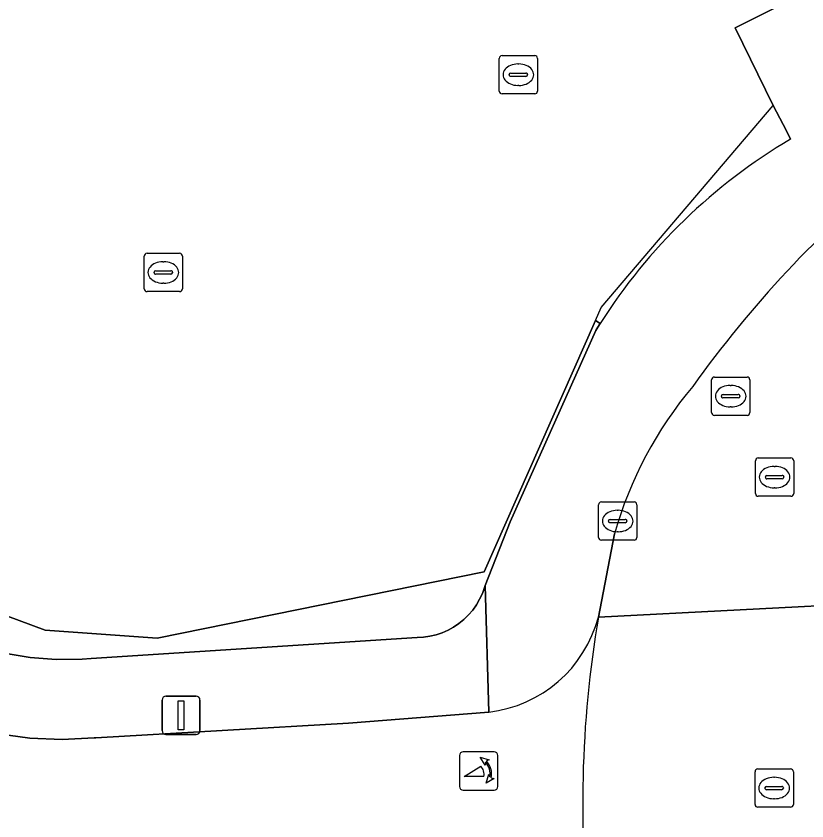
# Model space of a CAD drawing. Extents: x 157793 to 159380, y 380877 to 382313.
# Drawn here: x 157948.98 to 157969.63, y 381445.11 to 381466.12 of the extents above; entities that cross this region are included whole.
import ezdxf

# ---------------------------------------------------------------- set-up
doc = ezdxf.new("R2010")
doc.units = 0
for name, color, linetype in [('IMGEO_Fietspad_gesloten', 7, 'Continuous'), ('IMGEO_Groenvoorziening', 7, 'Continuous'), ('IMGEO_Hek', 7, 'Continuous'), ('IMGEO_Kolk', 7, 'Continuous'), ('IMGEO_Lichtmast', 7, 'Continuous'), ('IMGEO_Parkeervlak_gesloten', 7, 'Continuous'), ('IMGEO_Poller', 7, 'Continuous'), ('IMGEO_Rijbaan_lokaal_gesloten', 7, 'Continuous'), ('IMGEO_Rioolput', 7, 'Continuous'), ('IMGEO_Voetpad_open', 7, 'Continuous')]:
    doc.layers.add(name, color=color, linetype=linetype)

msp = doc.modelspace()

# ---------------------------------------------------------------- linework, layer by layer
at = {"layer": 'IMGEO_Fietspad_gesloten'}
msp.add_lwpolyline([(157961.328, 381447.949), (157957.662, 381447.66), (157951.061, 381447.276), (157951.019, 381447.272), (157950.181, 381447.232), (157949.342, 381447.267), (157948.51, 381447.377), (157947.691, 381447.561), (157946.892, 381447.818), (157946.119, 381448.144), (157945.378, 381448.539), (157944.675, 381448.998), (157944.016, 381449.518), (157943.407, 381450.094), (157942.851, 381450.723), (157942.353, 381451.399), (157941.918, 381452.117), (157941.549, 381452.871), (157931.282, 381473.434)], dxfattribs=at)
for centre, radius, start, end in [((157960.946, 381451.276), 3.349, 276.5502, 345.3487), ((157992.882, 381445.573), 29.104, 170.3955, 186.9191)]:
    msp.add_arc(centre, radius, start, end, dxfattribs=at)
at = {"layer": 'IMGEO_Groenvoorziening'}
msp.add_lwpolyline([(157948.668, 381449.488), (157949.343, 381449.376), (157950.024, 381449.324), (157950.708, 381449.333), (157950.936, 381449.35), (157959.454, 381449.892), (157959.621, 381449.902), (157959.787, 381449.926), (157959.949, 381449.965), (157960.108, 381450.019), (157960.261, 381450.087), (157960.407, 381450.168), (157960.546, 381450.261), (157960.676, 381450.367), (157960.795, 381450.484), (157960.904, 381450.611), (157961.001, 381450.747), (157961.086, 381450.892), (157961.157, 381451.043), (157961.214, 381451.201), (157961.23, 381451.253), (157961.885, 381452.918), (157964.121, 381457.909), (157964.177, 381458), (157964.234, 381458.091), (157964.111, 381458.175), (157961.206, 381451.613), (157952.663, 381449.877), (157949.741, 381450.085), (157947.014, 381451.099)], dxfattribs=at)
at = {"layer": 'IMGEO_Hek'}
msp.add_lwpolyline([(157960.246, 381496.977), (157959.399, 381496.551), (157956.82, 381495.252), (157936.312, 381484.922), (157930.825, 381479.304), (157942.774, 381455.094), (157944.561, 381452.646), (157947.014, 381451.099), (157949.741, 381450.085), (157952.663, 381449.877), (157961.206, 381451.613), (157964.111, 381458.175), (157964.26, 381458.511), (157968.753, 381463.783)], dxfattribs=at)
at = {"layer": 'IMGEO_Kolk'}
for p, q in [((157961.672, 381465.089), (157962.524, 381465.089)), ((157961.597, 381464.163), (157961.597, 381465.015)), ((157962.085, 381464.869), (157962.11, 381464.869)), ((157962.598, 381465.015), (157962.598, 381464.163)), ((157961.899, 381464.632), (157962.297, 381464.632)), ((157961.856, 381464.583), (157961.856, 381464.595)), ((157962.294, 381464.546), (157961.896, 381464.546)), ((157962.34, 381464.595), (157962.34, 381464.583)), ((157962.108, 381464.309), (157962.083, 381464.309)), ((157962.524, 381464.089), (157961.672, 381464.089)), ((157952.324, 381459), (157952.324, 381459.852)), ((157952.399, 381459.926), (157953.251, 381459.926)), ((157953.325, 381459.852), (157953.325, 381459)), ((157952.812, 381459.706), (157952.837, 381459.706)), ((157952.583, 381459.42), (157952.583, 381459.432)), ((157953.021, 381459.383), (157952.623, 381459.383)), ((157952.626, 381459.469), (157953.024, 381459.469)), ((157953.067, 381459.432), (157953.067, 381459.42)), ((157952.835, 381459.146), (157952.81, 381459.146)), ((157953.251, 381458.926), (157952.399, 381458.926)), ((157964.191, 381452.51), (157964.191, 381453.362)), ((157964.266, 381453.436), (157965.118, 381453.436)), ((157965.192, 381453.362), (157965.192, 381452.51)), ((157964.679, 381453.216), (157964.704, 381453.216)), ((157964.45, 381452.93), (157964.45, 381452.942)), ((157964.888, 381452.893), (157964.49, 381452.893)), ((157964.493, 381452.979), (157964.891, 381452.979)), ((157964.934, 381452.942), (157964.934, 381452.93)), ((157964.702, 381452.656), (157964.677, 381452.656)), ((157965.118, 381452.436), (157964.266, 381452.436))]:
    msp.add_line(p, q, dxfattribs=at)
for points in [[(157961.672, 381465.089), (157962.524, 381465.089)], [(157961.597, 381464.163), (157961.597, 381465.015)], [(157962.598, 381465.015), (157962.598, 381464.163)], [(157962.524, 381464.089), (157961.672, 381464.089)], [(157952.324, 381459), (157952.324, 381459.852)], [(157952.399, 381459.926), (157953.251, 381459.926)], [(157953.325, 381459.852), (157953.325, 381459)], [(157953.251, 381458.926), (157952.399, 381458.926)], [(157964.191, 381452.51), (157964.191, 381453.362)], [(157964.266, 381453.436), (157965.118, 381453.436)], [(157965.192, 381453.362), (157965.192, 381452.51)], [(157965.118, 381452.436), (157964.266, 381452.436)]]:
    msp.add_lwpolyline(points, dxfattribs=at)
for centre, radius, start, end in [((157961.674, 381465.013), 0.0765, 91.552, 178.448), ((157961.674, 381465.013), 0.0765, 91.552, 178.448), ((157962.522, 381465.013), 0.0765, 1.552, 88.448), ((157962.522, 381465.013), 0.0765, 1.552, 88.448), ((157961.896, 381464.592), 0.0403, 85.8775, 175.7526), ((157962.301, 381464.594), 0.0386, 1.7309, 96.639), ((157961.893, 381464.582), 0.0366, 178.938, 274.7102), ((157962.297, 381464.589), 0.043, 264.8664, 352.4533), ((157961.674, 381464.165), 0.0765, 181.552, 268.448), ((157961.674, 381464.165), 0.0765, 181.552, 268.448), ((157962.522, 381464.165), 0.0765, 271.552, 358.448), ((157962.522, 381464.165), 0.0765, 271.552, 358.448), ((157952.401, 381459.85), 0.0765, 91.552, 178.448), ((157952.401, 381459.85), 0.0765, 91.552, 178.448), ((157953.249, 381459.85), 0.0765, 1.552, 88.448), ((157953.249, 381459.85), 0.0765, 1.552, 88.448), ((157952.623, 381459.429), 0.0403, 85.8775, 175.7526), ((157952.62, 381459.419), 0.0366, 178.938, 274.7102), ((157953.024, 381459.426), 0.043, 264.8664, 352.4533), ((157953.028, 381459.431), 0.0386, 1.7309, 96.639), ((157952.401, 381459.002), 0.0765, 181.552, 268.448), ((157952.401, 381459.002), 0.0765, 181.552, 268.448), ((157953.249, 381459.002), 0.0765, 271.552, 358.448), ((157953.249, 381459.002), 0.0765, 271.552, 358.448), ((157964.268, 381453.36), 0.0765, 91.552, 178.448), ((157964.268, 381453.36), 0.0765, 91.552, 178.448), ((157965.116, 381453.36), 0.0765, 1.552, 88.448), ((157965.116, 381453.36), 0.0765, 1.552, 88.448), ((157964.49, 381452.939), 0.0403, 85.8775, 175.7526), ((157964.487, 381452.929), 0.0366, 178.938, 274.7102), ((157964.891, 381452.936), 0.043, 264.8664, 352.4533), ((157964.895, 381452.941), 0.0386, 1.7309, 96.639), ((157964.268, 381452.512), 0.0765, 181.552, 268.448), ((157964.268, 381452.512), 0.0765, 181.552, 268.448), ((157965.116, 381452.512), 0.0765, 271.552, 358.448), ((157965.116, 381452.512), 0.0765, 271.552, 358.448)]:
    msp.add_arc(centre, radius, start, end, dxfattribs=at)
for centre, major_axis, ratio, start_param, end_param in [((157962.084, 381464.589), (-0.387, 0.002), 0.722429, 4.712389, 7.853982), ((157962.109, 381464.589), (-0.39, 0.002), 0.717154, 1.570796, 4.712389), ((157952.811, 381459.426), (-0.387, 0.002), 0.722429, 4.712389, 7.853982), ((157952.836, 381459.426), (-0.39, 0.002), 0.717154, 1.570796, 4.712389), ((157964.678, 381452.936), (-0.387, 0.002), 0.722429, 4.712389, 7.853982), ((157964.703, 381452.936), (-0.39, 0.002), 0.717154, 1.570796, 4.712389)]:
    msp.add_ellipse(centre, major_axis=major_axis, ratio=ratio, start_param=start_param, end_param=end_param, dxfattribs=at)
at = {"layer": 'IMGEO_Lichtmast'}
for p, q in [((157952.792, 381447.463), (157952.792, 381448.263)), ((157952.792, 381448.263), (157952.792, 381447.463)), ((157952.892, 381448.363), (157953.682, 381448.363)), ((157953.682, 381448.363), (157952.892, 381448.363)), ((157953.782, 381448.263), (157953.782, 381447.463)), ((157953.782, 381447.463), (157953.782, 381448.263)), ((157953.682, 381447.363), (157952.892, 381447.363)), ((157952.892, 381447.363), (157953.682, 381447.363))]:
    msp.add_line(p, q, dxfattribs=at)
msp.add_lwpolyline([(157953.212, 381448.238), (157953.362, 381448.238), (157953.362, 381447.488), (157953.212, 381447.488), (157953.212, 381448.238)], dxfattribs=at)
for centre, start, end in [((157952.892, 381448.263), 90, 180), ((157952.892, 381448.263), 90, 180), ((157953.682, 381448.263), 0, 90), ((157953.682, 381448.263), 360, 90), ((157952.892, 381447.463), 180, 270), ((157952.892, 381447.463), 180, 270), ((157953.682, 381447.463), 270, 0), ((157953.682, 381447.463), 270, 0)]:
    msp.add_arc(centre, 0.1, start, end, dxfattribs=at)
at = {"layer": 'IMGEO_Parkeervlak_gesloten'}
for points in [[(157959.399, 381496.551), (157956.82, 381495.252), (157936.312, 381484.922), (157930.825, 381479.304), (157942.774, 381455.094), (157944.561, 381452.646), (157947.014, 381451.099), (157949.741, 381450.085), (157952.663, 381449.877), (157961.206, 381451.613), (157964.111, 381458.175), (157964.234, 381458.091)], [(157969.209, 381462.903), (157969.102, 381463.123), (157968.753, 381463.783), (157967.761, 381465.817), (157972.984, 381468.428), (157972.94, 381468.518), (157959.399, 381496.551)]]:
    msp.add_lwpolyline(points, dxfattribs=at)
msp.add_arc((157976.624, 381450.259), 14.658, 120.3897, 147.702, dxfattribs=at)
at = {"layer": 'IMGEO_Poller'}
for p, q in [((157960.562, 381446.813), (157960.562, 381446.006)), ((157960.562, 381446.813), (157960.562, 381446.006)), ((157961.464, 381446.908), (157960.656, 381446.908)), ((157961.464, 381446.908), (157960.656, 381446.908)), ((157961.558, 381446.006), (157961.558, 381446.813)), ((157961.558, 381446.006), (157961.558, 381446.813)), ((157960.656, 381445.911), (157961.464, 381445.911)), ((157960.656, 381445.911), (157961.464, 381445.911))]:
    msp.add_line(p, q, dxfattribs=at)
for points in [[(157961.241, 381446.637), (157961.229, 381446.564), (157961.104, 381446.769)], [(157961.104, 381446.769), (157961.335, 381446.703), (157961.264, 381446.671)], [(157961.197, 381446.264), (157960.684, 381446.264), (157961.114, 381446.539)], [(157961.257, 381446.092), (157961.323, 381446.323), (157961.353, 381446.255)], [(157961.389, 381446.228), (157961.461, 381446.217), (157961.257, 381446.092)]]:
    msp.add_lwpolyline(points, dxfattribs=at)
for centre, radius, start, end in [((157960.656, 381446.813), 0.0946, 90, 180), ((157960.656, 381446.813), 0.0946, 90, 180), ((157961.464, 381446.813), 0.0946, 0, 90), ((157961.464, 381446.813), 0.0946, 0, 90), ((157960.883, 381446.324), 0.476, 351.7527, 41.1691), ((157960.883, 381446.324), 0.516, 349.3569, 42.2912), ((157960.869, 381446.314), 0.332, 351.3247, 42.4854), ((157960.656, 381446.006), 0.0946, 180, 270), ((157960.656, 381446.006), 0.0946, 180, 270), ((157961.464, 381446.006), 0.0946, 270, 0), ((157961.464, 381446.006), 0.0946, 270, 0)]:
    msp.add_arc(centre, radius, start, end, dxfattribs=at)
at = {"layer": 'IMGEO_Rijbaan_lokaal_gesloten'}
for points in [[(157964.606, 381452.598), (157964.186, 381450.429), (157971.593, 381450.806)], [(157971.593, 381450.806), (157964.186, 381450.429)]]:
    msp.add_lwpolyline(points, dxfattribs=at)
for centre, radius, start, end in [((157990.576, 381439.369), 29.396, 129.2982, 144.471), ((157974.549, 381449.787), 10.333, 139.8348, 164.2164), ((157992.882, 381445.573), 29.104, 170.3955, 186.9191)]:
    msp.add_arc(centre, radius, start, end, dxfattribs=at)
at = {"layer": 'IMGEO_Rioolput'}
for p, q in [((157967.217, 381456.695), (157968.069, 381456.695)), ((157967.142, 381455.769), (157967.142, 381456.621)), ((157967.63, 381456.475), (157967.655, 381456.475)), ((157968.143, 381456.621), (157968.143, 381455.769)), ((157967.444, 381456.238), (157967.842, 381456.238)), ((157967.401, 381456.189), (157967.401, 381456.201)), ((157967.839, 381456.152), (157967.441, 381456.152)), ((157967.885, 381456.201), (157967.885, 381456.189)), ((157967.653, 381455.915), (157967.628, 381455.915)), ((157968.069, 381455.695), (157967.217, 381455.695)), ((157968.364, 381454.583), (157969.216, 381454.583)), ((157968.289, 381453.657), (157968.289, 381454.509)), ((157968.777, 381454.363), (157968.802, 381454.363)), ((157969.29, 381454.509), (157969.29, 381453.657)), ((157968.591, 381454.126), (157968.989, 381454.126)), ((157968.548, 381454.077), (157968.548, 381454.089)), ((157968.986, 381454.04), (157968.588, 381454.04)), ((157969.032, 381454.089), (157969.032, 381454.077)), ((157968.8, 381453.803), (157968.775, 381453.803)), ((157969.216, 381453.583), (157968.364, 381453.583)), ((157968.278, 381445.539), (157968.278, 381446.391)), ((157968.353, 381446.465), (157969.205, 381446.465)), ((157969.279, 381446.391), (157969.279, 381445.539)), ((157968.766, 381446.245), (157968.791, 381446.245)), ((157968.537, 381445.959), (157968.537, 381445.971)), ((157968.975, 381445.922), (157968.577, 381445.922)), ((157968.58, 381446.008), (157968.978, 381446.008)), ((157969.021, 381445.971), (157969.021, 381445.959)), ((157968.789, 381445.685), (157968.764, 381445.685)), ((157969.205, 381445.465), (157968.353, 381445.465))]:
    msp.add_line(p, q, dxfattribs=at)
for points in [[(157967.217, 381456.695), (157968.069, 381456.695)], [(157967.142, 381455.769), (157967.142, 381456.621)], [(157968.143, 381456.621), (157968.143, 381455.769)], [(157968.069, 381455.695), (157967.217, 381455.695)], [(157968.364, 381454.583), (157969.216, 381454.583)], [(157968.289, 381453.657), (157968.289, 381454.509)], [(157969.29, 381454.509), (157969.29, 381453.657)], [(157969.216, 381453.583), (157968.364, 381453.583)], [(157968.278, 381445.539), (157968.278, 381446.391)], [(157968.353, 381446.465), (157969.205, 381446.465)], [(157969.279, 381446.391), (157969.279, 381445.539)], [(157969.205, 381445.465), (157968.353, 381445.465)]]:
    msp.add_lwpolyline(points, dxfattribs=at)
for centre, radius, start, end in [((157967.219, 381456.619), 0.0765, 91.552, 178.448), ((157967.219, 381456.619), 0.0765, 91.552, 178.448), ((157968.067, 381456.619), 0.0765, 1.552, 88.448), ((157968.067, 381456.619), 0.0765, 1.552, 88.448), ((157967.441, 381456.198), 0.0403, 85.8775, 175.7526), ((157967.846, 381456.2), 0.0386, 1.7309, 96.639), ((157967.438, 381456.188), 0.0366, 178.938, 274.7102), ((157967.842, 381456.195), 0.043, 264.8664, 352.4533), ((157967.219, 381455.771), 0.0765, 181.552, 268.448), ((157967.219, 381455.771), 0.0765, 181.552, 268.448), ((157968.067, 381455.771), 0.0765, 271.552, 358.448), ((157968.067, 381455.771), 0.0765, 271.552, 358.448), ((157968.366, 381454.507), 0.0765, 91.552, 178.448), ((157968.366, 381454.507), 0.0765, 91.552, 178.448), ((157969.214, 381454.507), 0.0765, 1.552, 88.448), ((157969.214, 381454.507), 0.0765, 1.552, 88.448), ((157968.588, 381454.086), 0.0403, 85.8775, 175.7526), ((157968.993, 381454.088), 0.0386, 1.7309, 96.639), ((157968.585, 381454.076), 0.0366, 178.938, 274.7102), ((157968.989, 381454.083), 0.043, 264.8664, 352.4533), ((157968.366, 381453.659), 0.0765, 181.552, 268.448), ((157968.366, 381453.659), 0.0765, 181.552, 268.448), ((157969.214, 381453.659), 0.0765, 271.552, 358.448), ((157969.214, 381453.659), 0.0765, 271.552, 358.448), ((157968.355, 381446.389), 0.0765, 91.552, 178.448), ((157968.355, 381446.389), 0.0765, 91.552, 178.448), ((157969.203, 381446.389), 0.0765, 1.552, 88.448), ((157969.203, 381446.389), 0.0765, 1.552, 88.448), ((157968.577, 381445.968), 0.0403, 85.8775, 175.7526), ((157968.574, 381445.958), 0.0366, 178.938, 274.7102), ((157968.978, 381445.965), 0.043, 264.8664, 352.4533), ((157968.982, 381445.97), 0.0386, 1.7309, 96.639), ((157968.355, 381445.541), 0.0765, 181.552, 268.448), ((157968.355, 381445.541), 0.0765, 181.552, 268.448), ((157969.203, 381445.541), 0.0765, 271.552, 358.448), ((157969.203, 381445.541), 0.0765, 271.552, 358.448)]:
    msp.add_arc(centre, radius, start, end, dxfattribs=at)
for centre, major_axis, ratio, start_param, end_param in [((157967.629, 381456.195), (-0.387, 0.002), 0.722429, 4.712389, 7.853982), ((157967.654, 381456.195), (-0.39, 0.002), 0.717154, 1.570796, 4.712389), ((157968.776, 381454.083), (-0.387, 0.002), 0.722429, 4.712389, 7.853982), ((157968.801, 381454.083), (-0.39, 0.002), 0.717154, 1.570796, 4.712389), ((157968.765, 381445.965), (-0.387, 0.002), 0.722429, 4.712389, 7.853982), ((157968.79, 381445.965), (-0.39, 0.002), 0.717154, 1.570796, 4.712389)]:
    msp.add_ellipse(centre, major_axis=major_axis, ratio=ratio, start_param=start_param, end_param=end_param, dxfattribs=at)
at = {"layer": 'IMGEO_Voetpad_open'}
for points in [[(158052.562, 381504.296), (158051.36, 381506.804), (158037.715, 381500), (158029.94, 381496.123), (158029.2, 381495.754), (158024.099, 381493.223), (158022.606, 381492.481), (158013.735, 381488.075), (158013.289, 381487.853), (158007.424, 381484.939), (158007.083, 381484.77), (158000, 381481.251), (157973.217, 381467.945), (157972.984, 381468.428), (157967.761, 381465.817), (157968.753, 381463.783), (157969.102, 381463.123), (157969.209, 381462.903)], [(157964.234, 381458.091), (157964.177, 381458), (157964.121, 381457.909), (157961.885, 381452.918), (157961.23, 381451.253), (157961.328, 381447.949)], [(157964.186, 381450.429), (157964.606, 381452.598)], [(157948.51, 381447.377), (157949.342, 381447.267), (157950.181, 381447.232), (157951.019, 381447.272), (157951.061, 381447.276), (157957.662, 381447.66), (157961.328, 381447.949), (157961.23, 381451.253), (157961.214, 381451.201), (157961.157, 381451.043), (157961.086, 381450.892), (157961.001, 381450.747), (157960.904, 381450.611), (157960.795, 381450.484), (157960.676, 381450.367), (157960.546, 381450.261), (157960.407, 381450.168), (157960.261, 381450.087), (157960.108, 381450.019), (157959.949, 381449.965), (157959.787, 381449.926), (157959.621, 381449.902), (157959.454, 381449.892), (157950.936, 381449.35), (157950.708, 381449.333), (157950.024, 381449.324), (157949.343, 381449.376), (157948.668, 381449.488)]]:
    msp.add_lwpolyline(points, dxfattribs=at)
for centre, radius, start, end in [((157976.624, 381450.259), 14.658, 120.3897, 147.702), ((157990.576, 381439.369), 29.396, 129.2982, 144.471), ((157974.549, 381449.787), 10.333, 139.8348, 164.2164), ((157960.946, 381451.276), 3.349, 276.5502, 345.3487)]:
    msp.add_arc(centre, radius, start, end, dxfattribs=at)

doc.saveas('drawing.dxf')
